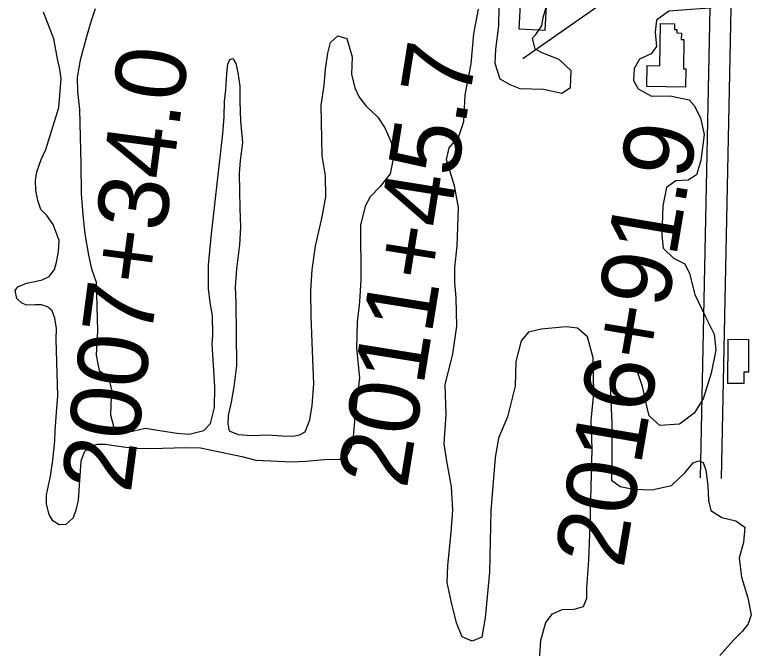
# Model space of a CAD drawing. Extents: x 3508733 to 3546731, y 546897 to 572481.
# Drawn here: x 3524246 to 3525316, y 561862 to 562766 of the extents above; entities that cross this region are included whole.
import ezdxf

# ---------------------------------------------------------------- set-up
doc = ezdxf.new("R2010")
doc.units = 0
for name, color, linetype in [('V-BLDG-OTLN', 7, 'Continuous'), ('V-RIVR-FERY', 7, 'Continuous'), ('V-ROAD-CNTR', 7, 'Continuous'), ('V-SITE-VEGE', 7, 'Continuous'), ('V-SURV-IDEN', 7, 'Continuous')]:
    doc.layers.add(name, color=color, linetype=linetype)

msp = doc.modelspace()

# ---------------------------------------------------------------- linework, layer by layer
at = {"layer": 'V-BLDG-OTLN'}
for points in [[(3524964.9, 562745.9), (3524968.1, 562808), (3524974.8, 562807.7), (3524974.9, 562810.3), (3524982.8, 562809.9), (3524982.6, 562807.2), (3525004.7, 562806.1), (3525001.5, 562744)], [(3525199.8, 562731.2), (3525199.1, 562689.6), (3525202.5, 562689.5), (3525202.1, 562663.3), (3525146.8, 562664.2), (3525147.3, 562694), (3525165.7, 562693.7), (3525166.7, 562754), (3525186.4, 562753.7), (3525186.3, 562745.7), (3525189.9, 562745.7), (3525189.8, 562740.6), (3525196.3, 562740.5), (3525196.1, 562731.3)], [(3525262.6, 562240.8), (3525263, 562304), (3525292.2, 562303.8), (3525291.9, 562257), (3525285.3, 562257), (3525285.2, 562240.7)]]:
    msp.add_lwpolyline(points, close=True, dxfattribs=at)
at = {"layer": 'V-RIVR-FERY'}
msp.add_lwpolyline([(3524970.1, 562704.4), (3528560.1, 565210.4)], dxfattribs=at)
at = {"layer": 'V-ROAD-CNTR'}
for points in [[(3525244.6, 563145.7), (3525222.9, 562106.2)], [(3525274.6, 563145.1), (3525252.9, 562105.6)]]:
    msp.add_lwpolyline(points, dxfattribs=at)
at = {"layer": 'V-SITE-VEGE'}
for points in [[(3525278.8, 562880.9), (3525273, 562848.8), (3525262.2, 562800.9), (3525255.2, 562782.5), (3525251.7, 562779.1), (3525237.3, 562775.8), (3525209.9, 562774.1), (3525178.3, 562771.6), (3525161, 562758.8), (3525158.8, 562741.7), (3525160.7, 562721.1), (3525153, 562710.9)], [(3524686.8, 562665.9), (3524688.9, 562689), (3524692.1, 562711.7), (3524696.2, 562726.9), (3524706.6, 562736.3), (3524719.4, 562732.7), (3524727, 562706.6), (3524725.9, 562681.7), (3524730.5, 562662.5), (3524736.8, 562649), (3524746.8, 562636.2), (3524763.4, 562620.4), (3524773.7, 562605.6), (3524782.3, 562584.8), (3524785.9, 562563.6), (3524781.2, 562539.8), (3524766.6, 562521.9), (3524752.6, 562507.1), (3524745.3, 562493.9), (3524738.9, 562466.5), (3524739.4, 562388.5), (3524737.2, 562357.3), (3524733.9, 562328.5), (3524733.3, 562291.5), (3524737.2, 562249), (3524730.8, 562192.5), (3524728.1, 562165.1), (3524725.6, 562149.1), (3524720.1, 562139.1), (3524709.4, 562132.5), (3524687.4, 562132.2), (3524660.7, 562129.7), (3524641.1, 562128.9), (3524590, 562130.9), (3524571.9, 562135.9), (3524510.8, 562148.6), (3524489.4, 562149.3), (3524440.2, 562147.7), (3524420.4, 562148.3), (3524404, 562149.5), (3524387.5, 562152), (3524374.5, 562154.1), (3524363.4, 562153.7), (3524353.7, 562151.2), (3524344.7, 562142.8), (3524340, 562130), (3524336, 562074.7), (3524332.9, 562060.2), (3524329, 562049.3), (3524318.8, 562039.8), (3524309.3, 562039.3), (3524299.9, 562044.9), (3524294.9, 562054.1), (3524291.3, 562068.7), (3524291, 562082), (3524296.9, 562108.6), (3524300.3, 562131.5), (3524302.8, 562159.1), (3524303.5, 562173.3), (3524305.2, 562199.6), (3524307.3, 562223.3), (3524304.8, 562303.5), (3524305.2, 562319.5), (3524303, 562334), (3524299, 562344.7), (3524292.3, 562350.1), (3524283.9, 562353.2), (3524274.8, 562352.9), (3524262.9, 562352.8), (3524255.8, 562355.5), (3524249, 562362.3), (3524246.2, 562373.6), (3524250.2, 562378.9), (3524262.7, 562383.7), (3524274.4, 562386.3), (3524284.7, 562388.7), (3524294.8, 562393.6), (3524302.6, 562403.6), (3524305.5, 562414), (3524308, 562428.4), (3524309, 562444.8), (3524300.6, 562467.6), (3524291.5, 562480.2), (3524282.9, 562489), (3524278.7, 562501.7), (3524276.1, 562516.5), (3524275.2, 562530.2), (3524277.2, 562542.8), (3524283.5, 562560.3), (3524290.2, 562574.6), (3524308.8, 562634.3), (3524312.1, 562675), (3524310.3, 562689), (3524306.9, 562703.7), (3524301.3, 562732.4), (3524286.7, 562770.1)], [(3524360.6, 562774.8), (3524355.3, 562759.3), (3524351.8, 562748.4), (3524347.1, 562731.7), (3524339.1, 562701.7), (3524335, 562676.9), (3524335.2, 562657.1), (3524337.9, 562631.4), (3524339.9, 562554.1), (3524340.4, 562511.6), (3524342.8, 562481.2), (3524345.9, 562454.1), (3524350.9, 562423.8), (3524355.2, 562404.5), (3524361.7, 562385.5), (3524363.9, 562315.9), (3524361.9, 562281.2), (3524366.2, 562259.4), (3524379.5, 562249.7), (3524383.8, 562231.7), (3524383, 562210), (3524382.3, 562196.3), (3524387.2, 562178.3), (3524393, 562170.5), (3524407.5, 562171.5), (3524431.6, 562177), (3524452.7, 562173.8), (3524477, 562170), (3524494.4, 562168.6), (3524515.2, 562174.1), (3524524.8, 562183.8), (3524530.6, 562206.7), (3524531.1, 562235.7), (3524529.1, 562267.4), (3524527.5, 562297.6), (3524528, 562309.7), (3524527.6, 562337.9), (3524524.2, 562356.6), (3524522.1, 562376.5), (3524522, 562409.5), (3524526.5, 562454.2), (3524542.4, 562596.6), (3524544.2, 562621.1), (3524545.1, 562643.6), (3524546.9, 562659.6), (3524548.3, 562682.3), (3524549.4, 562696.2), (3524552.7, 562703), (3524556.8, 562704), (3524561.1, 562697), (3524564.1, 562683.7), (3524566.9, 562664.9), (3524566.6, 562643), (3524567.9, 562614.9), (3524570.3, 562584.7), (3524567.4, 562559), (3524565.8, 562540.1), (3524566.7, 562491), (3524567.5, 562464), (3524566.4, 562438.7), (3524562.1, 562404.5), (3524560, 562378.5), (3524560.8, 562356.1), (3524561.9, 562266.6), (3524558.2, 562236), (3524554.2, 562214.5), (3524550.2, 562195.2), (3524549.7, 562183.2), (3524551.7, 562173.2), (3524564.3, 562168.4), (3524583.7, 562166.8), (3524605.6, 562167.9), (3524627.1, 562166.3), (3524642.4, 562165.9), (3524651.7, 562167.6), (3524660, 562171.8), (3524666.5, 562188.9), (3524669.9, 562209.6), (3524672.1, 562240.6), (3524670.2, 562287.7), (3524668.6, 562336.3), (3524668.1, 562373.1)], [(3524876.3, 562322.4), (3524875.4, 562362.9), (3524873.5, 562384.8), (3524873.1, 562406.1), (3524876.8, 562436.9), (3524878.7, 562491.7), (3524872.9, 562522.6), (3524861.6, 562559.7), (3524865.2, 562576.8), (3524879.1, 562593.1), (3524886.2, 562614.3), (3524887.9, 562652.6), (3524896.6, 562696.4), (3524900.5, 562739.5), (3524907, 562774.4)], [(3524935.8, 562776.9), (3524935.5, 562750.8), (3524931.1, 562717.3), (3524930.2, 562697.4), (3524937.5, 562675.4), (3524951.8, 562667.1), (3524966.1, 562661.4), (3524999.7, 562660.4), (3525025.7, 562654.6), (3525038.1, 562662.7), (3525039, 562686.7), (3525022.1, 562702.7), (3524998.8, 562711.8), (3524987.9, 562717.4), (3524984, 562733.2), (3524988.8, 562738.6), (3524997.2, 562750.9), (3524999.4, 562762.5), (3525004.3, 562780.3)], [(3525153, 562710.9), (3525136.5, 562703.5), (3525128.8, 562689.9), (3525128, 562672.8), (3525134.7, 562661.1), (3525153.8, 562650.6), (3525180.5, 562651), (3525207.2, 562645.3), (3525214.6, 562637), (3525223.4, 562619.7), (3525228.6, 562595.7), (3525224.1, 562558.8), (3525217.7, 562538.3), (3525206, 562530.8), (3525188.2, 562529.7), (3525175.1, 562520.2), (3525170, 562494.2), (3525168.2, 562452.4), (3525170.1, 562433.9), (3525185, 562419.4), (3525201.4, 562411.7), (3525208.1, 562397.9), (3525215.3, 562367.7), (3525230.7, 562336), (3525242.8, 562311.2), (3525245.3, 562288.5), (3525238.8, 562255.7), (3525227.5, 562218.8), (3525214.3, 562198.4), (3525193.6, 562182.9), (3525165.4, 562181.1), (3525150.5, 562194.9), (3525145.9, 562212.8), (3525140.7, 562236.8), (3525134, 562256.1), (3525124.5, 562264.4), (3525112.9, 562265.2), (3525101.8, 562259.9), (3525094.2, 562248.3), (3525097, 562184.5), (3525097.1, 562127.6), (3525096.8, 562103), (3525109.1, 562093.9), (3525128.2, 562090.3), (3525154.2, 562089.4), (3525182.4, 562095.3), (3525201.1, 562113.6), (3525212.9, 562127.8), (3525221.1, 562130.5), (3525227.3, 562128.4), (3525231.3, 562117.4), (3525233.8, 562095.4), (3525234.9, 562074.2), (3525238.2, 562059.7), (3525253.9, 562050), (3525273.7, 562045), (3525286.6, 562036), (3525285, 562014), (3525278.6, 561992.2), (3525281.8, 561964.7), (3525291.1, 561935.2), (3525295.6, 561911.1), (3525291.4, 561898.2), (3525283.1, 561887.3), (3525269.9, 561874.4), (3525251.2, 561853.3)], [(3524668.1, 562373.1), (3524669.8, 562403.1), (3524674.5, 562436.6), (3524684.3, 562478.6), (3524689.2, 562507.2), (3524689.1, 562536.9), (3524684.1, 562565.6), (3524682.8, 562637.9), (3524686.8, 562665.9)], [(3524994.1, 561845.7), (3524995.8, 561875.1), (3525002.9, 561900.4), (3525012.6, 561912.7), (3525026.4, 561918.7), (3525043.5, 561919.2), (3525056.6, 561923.2), (3525061.5, 561934.8), (3525061.7, 561949.2), (3525064.1, 561988.9), (3525066, 562038.2), (3525069.2, 562147.8), (3525067.5, 562188.2), (3525071.3, 562227.3), (3525070.5, 562277.3), (3525062.6, 562307.5), (3525048.3, 562320), (3525031.9, 562321.6), (3524996.2, 562318.5), (3524978.3, 562313.9), (3524967.9, 562301.6), (3524960.1, 562272.3), (3524959.1, 562237.3), (3524948.3, 562193.6), (3524935.7, 562162.9), (3524930.6, 562135.5), (3524924.4, 562059.5), (3524922.8, 561971.8), (3524916.6, 561906.8), (3524911.6, 561879.4), (3524897.8, 561873.4), (3524883.5, 561879.7), (3524875.5, 561899.7), (3524868.2, 561930.6), (3524862.3, 561957.4), (3524863.3, 561981.3), (3524867.9, 562028.6), (3524870.2, 562060.1), (3524868.5, 562093.7), (3524862, 562130), (3524858.2, 562154.7), (3524860.7, 562197.2), (3524859.7, 562239), (3524870.5, 562283.4), (3524876.3, 562322.4)]]:
    msp.add_lwpolyline(points, dxfattribs=at)

# ---------------------------------------------------------------- texts
at = {"layer": 'V-SURV-IDEN'}
for s, rotation, p in [('2007+34.0', 82.4833, (3524411, 562083.1)), ('2011+45.7', 80.865, (3524804.7, 562089.4)), ('2016+91.9', 80.4008, (3525113.6, 561975.9))]:
    msp.add_text(s, height=100, rotation=rotation, dxfattribs=at).set_placement(p)

doc.saveas('drawing.dxf')
